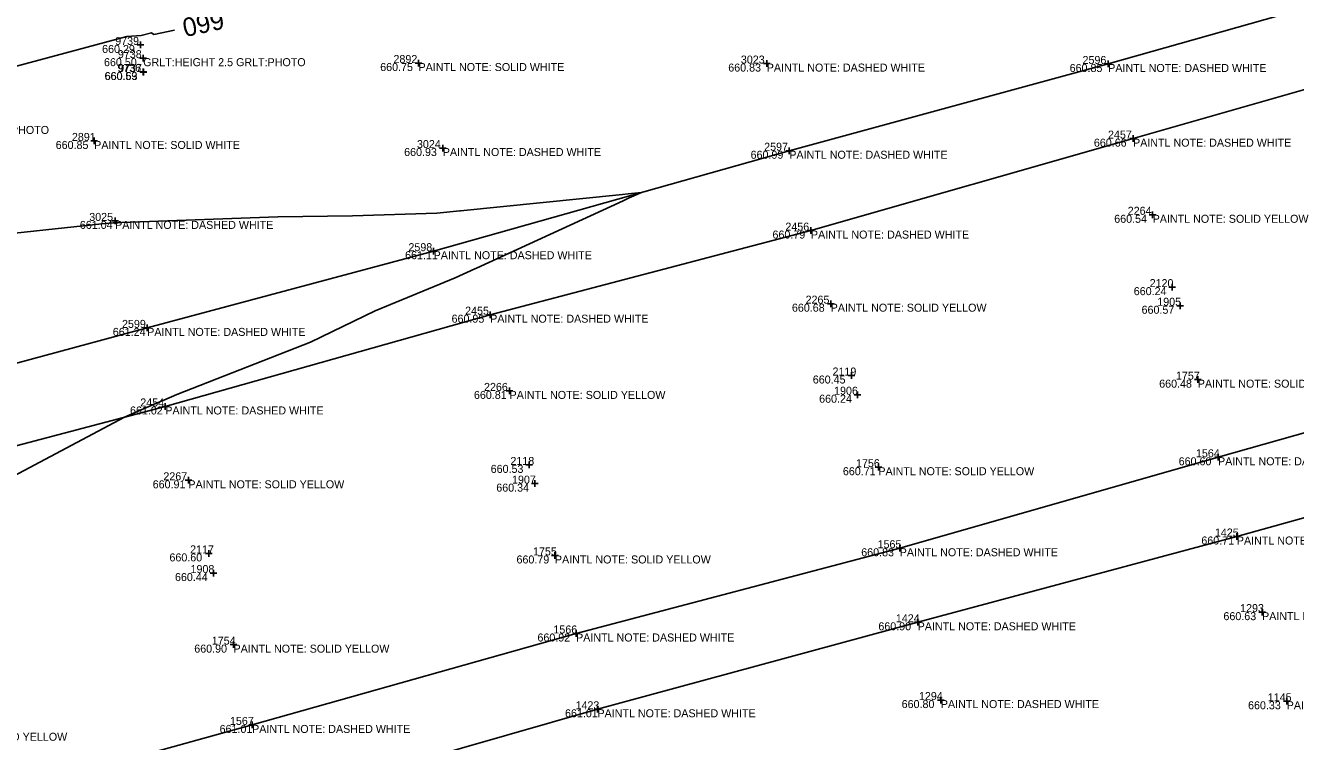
# Model space of a CAD drawing. Extents: x 2129350 to 2137777, y 657588 to 659885.
# Drawn here: x 2134161.5 to 2134351.9, y 658971.1 to 659078.5 of the extents above; entities that cross this region are included whole.
import ezdxf

# ---------------------------------------------------------------- set-up
doc = ezdxf.new("R2010")
doc.units = 0
for name, color, linetype in [('DT_X_Contour_Major', 7, 'Continuous'), ('DT_X_Contour_Minor', 7, 'Continuous'), ('PV_X_COP', 7, 'Continuous'), ('SV_X_Shot_Marker', 7, 'Continuous'), ('SV_X_Text_Comment', 7, 'Continuous'), ('SV_X_Text_Elevation', 7, 'Continuous'), ('SV_X_Text_Name', 7, 'Continuous')]:
    doc.layers.add(name, color=color, linetype=linetype)

msp = doc.modelspace()

# ---------------------------------------------------------------- linework, layer by layer
at = {"layer": 'DT_X_Contour_Major'}
msp.add_lwpolyline([(2134086.41, 659056.15), (2134099.8, 659058.67), (2134106.21, 659059.95), (2134110.95, 659060.93), (2134128.7, 659064.54), (2134130.83, 659065.04), (2134151.28, 659070.08), (2134152.82, 659070.44), (2134154.17, 659070.79), (2134176.7, 659076.83), (2134178.86, 659076.97), (2134180.37, 659077.35), (2134180.73, 659077.11), (2134183.83, 659077.79)], dxfattribs=at)
at = {"layer": 'DT_X_Contour_Minor'}
msp.add_lwpolyline([(2134159.71, 659010.92), (2134176.33, 659019.73), (2134180.8, 659021.67), (2134182.25, 659022.27), (2134184.17, 659023.14), (2134204.24, 659030.99), (2134213.9, 659035.68), (2134225.93, 659040.64), (2134228.87, 659041.99), (2134229.08, 659042.08), (2134251.09, 659052.17), (2134252.01, 659052.64), (2134253.83, 659053.43), (2134251.85, 659053.22), (2134250.99, 659053.14), (2134226.69, 659050.67), (2134226.63, 659050.66), (2134223.18, 659050.31), (2134210.51, 659049.93), (2134199.32, 659049.77), (2134175.94, 659048.91), (2134175.34, 659048.9), (2134175.02, 659048.88), (2134174.67, 659048.86), (2134172.96, 659048.73), (2134154.26, 659046.75)], dxfattribs=at)
at = {"layer": 'PV_X_COP'}
for points in [[(2134372.8, 659086.61), (2134323.79, 659072.7), (2134275.99, 659059.69), (2134222.68, 659044.63), (2134179.75, 659033.13), (2134131.31, 659020.04), (2134083.27, 659006.66), (2134034.91, 658993.22), (2133987.27, 658980.27), (2133938.9, 658966.72), (2133890.03, 658953.66), (2133841.98, 658940.1), (2133794.81, 658927.21), (2133746.12, 658913.94)], [(2133700.49, 658889.22), (2133748.69, 658902.41), (2133796.68, 658915.43), (2133845.43, 658928.83), (2133893.44, 658941.61), (2133941.21, 658955.4), (2133989.8, 658968.27), (2134038.07, 658981.54), (2134085.87, 658995.18), (2134134.34, 659008.65), (2134182.46, 659021.35), (2134231.16, 659035.11), (2134279.23, 659047.71), (2134327.51, 659061.51), (2134375.77, 659075.33)], [(2134388.52, 659027.39), (2134340.25, 659013.73), (2134292.54, 659000.09), (2134244.03, 658987.31), (2134195.47, 658973.6), (2134147.66, 658960.38), (2134099.08, 658947.08), (2134051.3, 658933.75), (2134003.21, 658920.42), (2133954.92, 658907.58), (2133906.95, 658893.88), (2133857.58, 658880.09), (2133810.1, 658867.54), (2133761.88, 658854.63), (2133713.87, 658840.58)], [(2133717.15, 658829.38), (2133764.91, 658842.89), (2133813.2, 658855.82), (2133861.83, 658869.49), (2133909.3, 658882.72), (2133957.97, 658895.58), (2134006.36, 658909.13), (2134054.49, 658922.5), (2134102.6, 658935.68), (2134150.4, 658949.05), (2134199.32, 658962.22), (2134247.23, 658975.95), (2134295.23, 658988.99), (2134343.07, 659001.85), (2134391.9, 659015.47)]]:
    msp.add_lwpolyline(points, dxfattribs=at)
at = {"layer": 'SV_X_Shot_Marker'}
for p, q in [((2134178.25, 659075.55), (2134179.25, 659075.55)), ((2134178.75, 659076.05), (2134178.75, 659075.05)), ((2134178.75, 659075.55), (2134178.75, 659075.55)), ((2134178.65, 659073.57), (2134179.65, 659073.57)), ((2134179.15, 659074.07), (2134179.15, 659073.07)), ((2134179.15, 659073.57), (2134179.15, 659073.57)), ((2134179.14, 659072.01), (2134179.14, 659071.01)), ((2134179.18, 659071.98), (2134179.18, 659070.98)), ((2134219.92, 659072.84), (2134220.92, 659072.84)), ((2134220.42, 659073.34), (2134220.42, 659072.34)), ((2134220.42, 659072.84), (2134220.42, 659072.84)), ((2134272.11, 659072.76), (2134273.11, 659072.76)), ((2134272.61, 659073.26), (2134272.61, 659072.26)), ((2134272.61, 659072.76), (2134272.61, 659072.76)), ((2134323.29, 659072.7), (2134324.29, 659072.7)), ((2134323.79, 659073.2), (2134323.79, 659072.2)), ((2134323.79, 659072.7), (2134323.79, 659072.7)), ((2134178.64, 659071.51), (2134179.64, 659071.51)), ((2134178.68, 659071.48), (2134179.68, 659071.48)), ((2134179.14, 659071.51), (2134179.14, 659071.51)), ((2134179.18, 659071.48), (2134179.18, 659071.48)), ((2134171.3, 659061.16), (2134172.3, 659061.16)), ((2134171.8, 659061.66), (2134171.8, 659060.66)), ((2134171.8, 659061.16), (2134171.8, 659061.16)), ((2134224.05, 659060.59), (2134224.05, 659059.59)), ((2134327.01, 659061.51), (2134328.01, 659061.51)), ((2134327.51, 659062.01), (2134327.51, 659061.01)), ((2134327.51, 659061.51), (2134327.51, 659061.51)), ((2134223.55, 659060.09), (2134224.55, 659060.09)), ((2134224.05, 659060.09), (2134224.05, 659060.09)), ((2134275.49, 659059.69), (2134276.49, 659059.69)), ((2134275.99, 659060.19), (2134275.99, 659059.19)), ((2134275.99, 659059.69), (2134275.99, 659059.69)), ((2134174.44, 659049.17), (2134175.44, 659049.17)), ((2134174.94, 659049.67), (2134174.94, 659048.67)), ((2134174.94, 659049.17), (2134174.94, 659049.17)), ((2134329.95, 659050.09), (2134330.95, 659050.09)), ((2134330.45, 659050.59), (2134330.45, 659049.59)), ((2134330.45, 659050.09), (2134330.45, 659050.09)), ((2134278.73, 659047.71), (2134279.73, 659047.71)), ((2134279.23, 659048.21), (2134279.23, 659047.21)), ((2134279.23, 659047.71), (2134279.23, 659047.71)), ((2134222.68, 659045.13), (2134222.68, 659044.13)), ((2134222.18, 659044.63), (2134223.18, 659044.63)), ((2134222.68, 659044.63), (2134222.68, 659044.63)), ((2134333.36, 659039.74), (2134333.36, 659038.74)), ((2134332.86, 659039.24), (2134333.86, 659039.24)), ((2134333.36, 659039.24), (2134333.36, 659039.24)), ((2134231.16, 659035.61), (2134231.16, 659034.61)), ((2134281.69, 659036.76), (2134282.69, 659036.76)), ((2134282.19, 659037.26), (2134282.19, 659036.26)), ((2134282.19, 659036.76), (2134282.19, 659036.76)), ((2134334.07, 659036.45), (2134335.07, 659036.45)), ((2134334.57, 659036.95), (2134334.57, 659035.95)), ((2134334.57, 659036.45), (2134334.57, 659036.45)), ((2134179.75, 659033.63), (2134179.75, 659032.63)), ((2134230.66, 659035.11), (2134231.66, 659035.11)), ((2134231.16, 659035.11), (2134231.16, 659035.11)), ((2134179.25, 659033.13), (2134180.25, 659033.13)), ((2134179.75, 659033.13), (2134179.75, 659033.13)), ((2134284.79, 659025.99), (2134285.79, 659025.99)), ((2134285.29, 659026.49), (2134285.29, 659025.49)), ((2134285.29, 659025.99), (2134285.29, 659025.99)), ((2134234.06, 659024.18), (2134234.06, 659023.18)), ((2134336.72, 659025.37), (2134337.72, 659025.37)), ((2134337.22, 659025.87), (2134337.22, 659024.87)), ((2134337.22, 659025.37), (2134337.22, 659025.37)), ((2134233.56, 659023.68), (2134234.56, 659023.68)), ((2134234.06, 659023.68), (2134234.06, 659023.68)), ((2134285.71, 659023.11), (2134286.71, 659023.11)), ((2134286.21, 659023.61), (2134286.21, 659022.61)), ((2134286.21, 659023.11), (2134286.21, 659023.11)), ((2134181.96, 659021.35), (2134182.96, 659021.35)), ((2134182.46, 659021.85), (2134182.46, 659020.85)), ((2134182.46, 659021.35), (2134182.46, 659021.35)), ((2134237, 659013.08), (2134237, 659012.08)), ((2134289.34, 659012.74), (2134289.34, 659011.74)), ((2134339.75, 659013.73), (2134340.75, 659013.73)), ((2134340.25, 659014.23), (2134340.25, 659013.23)), ((2134340.25, 659013.73), (2134340.25, 659013.73)), ((2134185.92, 659010.78), (2134185.92, 659009.78)), ((2134236.5, 659012.58), (2134237.5, 659012.58)), ((2134237, 659012.58), (2134237, 659012.58)), ((2134288.84, 659012.24), (2134289.84, 659012.24)), ((2134289.34, 659012.24), (2134289.34, 659012.24)), ((2134185.42, 659010.28), (2134186.42, 659010.28)), ((2134185.92, 659010.28), (2134185.92, 659010.28)), ((2134237.36, 659009.78), (2134238.36, 659009.78)), ((2134237.86, 659010.28), (2134237.86, 659009.28)), ((2134237.86, 659009.78), (2134237.86, 659009.78)), ((2134342.57, 659001.85), (2134343.57, 659001.85)), ((2134343.07, 659002.35), (2134343.07, 659001.35)), ((2134343.07, 659001.85), (2134343.07, 659001.85)), ((2134188.48, 658999.32), (2134189.48, 658999.32)), ((2134188.98, 658999.82), (2134188.98, 658998.82)), ((2134188.98, 658999.32), (2134188.98, 658999.32)), ((2134240.86, 658999.52), (2134240.86, 658998.52)), ((2134292.04, 659000.09), (2134293.04, 659000.09)), ((2134292.54, 659000.59), (2134292.54, 658999.59)), ((2134292.54, 659000.09), (2134292.54, 659000.09)), ((2134240.36, 658999.02), (2134241.36, 658999.02)), ((2134240.86, 658999.02), (2134240.86, 658999.02)), ((2134189.18, 658996.37), (2134190.18, 658996.37)), ((2134189.68, 658996.87), (2134189.68, 658995.87)), ((2134189.68, 658996.37), (2134189.68, 658996.37)), ((2134346.35, 658990.52), (2134347.35, 658990.52)), ((2134346.85, 658991.02), (2134346.85, 658990.02)), ((2134346.85, 658990.52), (2134346.85, 658990.52)), ((2134294.73, 658988.99), (2134295.73, 658988.99)), ((2134295.23, 658989.49), (2134295.23, 658988.49)), ((2134295.23, 658988.99), (2134295.23, 658988.99)), ((2134192.69, 658986.14), (2134192.69, 658985.14)), ((2134243.53, 658987.31), (2134244.53, 658987.31)), ((2134244.03, 658987.81), (2134244.03, 658986.81)), ((2134244.03, 658987.31), (2134244.03, 658987.31)), ((2134192.19, 658985.64), (2134193.19, 658985.64)), ((2134192.69, 658985.64), (2134192.69, 658985.64)), ((2134247.23, 658976.45), (2134247.23, 658975.45)), ((2134298.2, 658977.33), (2134299.2, 658977.33)), ((2134298.7, 658977.83), (2134298.7, 658976.83)), ((2134298.7, 658977.33), (2134298.7, 658977.33)), ((2134350.04, 658977.15), (2134351.04, 658977.15)), ((2134350.54, 658977.65), (2134350.54, 658976.65)), ((2134350.54, 658977.15), (2134350.54, 658977.15)), ((2134246.73, 658975.95), (2134247.73, 658975.95)), ((2134247.23, 658975.95), (2134247.23, 658975.95)), ((2134194.97, 658973.6), (2134195.97, 658973.6)), ((2134195.47, 658974.1), (2134195.47, 658973.1)), ((2134195.47, 658973.6), (2134195.47, 658973.6))]:
    msp.add_line(p, q, dxfattribs=at)

# ---------------------------------------------------------------- texts
at = {"layer": 'DT_X_Contour_Major'}
msp.add_text('660', height=2.8, rotation=192.4338, dxfattribs=at).set_placement((2134190.91, 659080.79))
at = {"layer": 'SV_X_Text_Comment'}
for s, p in [('GRLT:HEIGHT 2.5 GRLT:PHOTO', (2134179.15, 659072.37)), ('PAINTL NOTE: SOLID WHITE', (2134220.42, 659071.64)), ('PAINTL NOTE: DASHED WHITE', (2134272.61, 659071.56)), ('PAINTL NOTE: DASHED WHITE', (2134323.79, 659071.5)), ('EB:MATERIAL ASPHALT EB:DEPTH EB:PHOTO', (2134129.46, 659062.21)), ('PAINTL NOTE: SOLID WHITE', (2134171.8, 659059.96)), ('PAINTL NOTE: DASHED WHITE', (2134327.51, 659060.3)), ('PAINTL NOTE: DASHED WHITE', (2134224.05, 659058.9)), ('PAINTL NOTE: DASHED WHITE', (2134275.99, 659058.49)), ('PAINTL NOTE: DASHED WHITE', (2134174.94, 659047.97)), ('PAINTL NOTE: SOLID YELLOW', (2134330.45, 659048.89)), ('PAINTL NOTE: DASHED WHITE', (2134279.23, 659046.52)), ('PAINTL NOTE: DASHED WHITE', (2134222.68, 659043.43)), ('PAINTL NOTE: SOLID YELLOW', (2134282.19, 659035.56)), ('PAINTL NOTE: DASHED WHITE', (2134231.16, 659033.91)), ('PAINTL NOTE: DASHED WHITE', (2134179.75, 659031.93)), ('PAINTL NOTE: SOLID YELLOW', (2134337.22, 659024.17)), ('PAINTL NOTE: SOLID YELLOW', (2134234.06, 659022.48)), ('PAINTL NOTE: DASHED WHITE', (2134182.46, 659020.15)), ('PAINTL NOTE: DASHED WHITE', (2134340.25, 659012.53)), ('PAINTL NOTE: SOLID YELLOW', (2134289.34, 659011.04)), ('PAINTL NOTE: SOLID YELLOW', (2134185.92, 659009.08)), ('PAINTL NOTE: DASHED WHITE', (2134343.07, 659000.65)), ('PAINTL NOTE: DASHED WHITE', (2134292.54, 658998.89)), ('PAINTL NOTE: SOLID YELLOW', (2134240.86, 658997.81)), ('PAINTL NOTE: DASHED WHITE', (2134346.85, 658989.31)), ('PAINTL NOTE: DASHED WHITE', (2134295.23, 658987.79)), ('PAINTL NOTE: DASHED WHITE', (2134244.03, 658986.11)), ('PAINTL NOTE: SOLID YELLOW', (2134192.69, 658984.44)), ('PAINTL NOTE: DASHED WHITE', (2134298.7, 658976.13)), ('PAINTL NOTE: SOLID WHITE', (2134350.54, 658975.95)), ('PAINTL NOTE: DASHED WHITE', (2134247.23, 658974.75)), ('PAINTL NOTE: DASHED WHITE', (2134195.47, 658972.4)), ('PAINTL NOTE: SOLID YELLOW', (2134144.4, 658971.23))]:
    msp.add_text(s, height=1.2, dxfattribs=at).set_placement(p)
at = {"layer": 'SV_X_Text_Elevation'}
for s, p in [('660.29', (2134172.99, 659074.35)), ('660.50', (2134173.27, 659072.37)), ('660.75', (2134214.67, 659071.64)), ('660.83', (2134266.84, 659071.56)), ('660.85', (2134318.01, 659071.5)), ('660.59', (2134173.35, 659070.3)), ('660.63', (2134173.39, 659070.29)), ('660.85', (2134166.03, 659059.96)), ('660.66', (2134321.64, 659060.3)), ('660.93', (2134218.26, 659058.9)), ('660.99', (2134270.19, 659058.49)), ('661.04', (2134169.65, 659047.97)), ('660.54', (2134324.69, 659048.89)), ('660.79', (2134273.47, 659046.52)), ('661.11', (2134218.4, 659043.43)), ('660.24', (2134327.62, 659038.04)), ('660.68', (2134276.38, 659035.56)), ('660.57', (2134328.79, 659035.25)), ('660.95', (2134225.37, 659033.91)), ('661.24', (2134174.59, 659031.93)), ('660.45', (2134279.51, 659024.79)), ('660.48', (2134331.43, 659024.17)), ('660.81', (2134228.72, 659022.48)), ('660.24', (2134280.46, 659021.91)), ('661.02', (2134177.17, 659020.15)), ('660.60', (2134334.35, 659012.53)), ('660.53', (2134231.23, 659011.39)), ('660.71', (2134284.02, 659011.04)), ('660.91', (2134180.57, 659009.08)), ('660.34', (2134232.07, 659008.58)), ('660.71', (2134337.75, 659000.65)), ('660.60', (2134183.08, 658998.12)), ('660.83', (2134286.77, 658998.89)), ('660.79', (2134235.1, 658997.81)), ('660.44', (2134183.91, 658995.17)), ('660.63', (2134341.06, 658989.31)), ('660.90', (2134289.34, 658987.79)), ('660.92', (2134238.24, 658986.11)), ('660.90', (2134186.8, 658984.44)), ('660.80', (2134292.83, 658976.13)), ('660.33', (2134344.75, 658975.95)), ('661.01', (2134242.37, 658974.75)), ('661.01', (2134190.6, 658972.4))]:
    msp.add_text(s, height=1.2, dxfattribs=at).set_placement(p)
at = {"layer": 'SV_X_Text_Name'}
for s, p in [('9739', (2134174.95, 659075.55)), ('9738', (2134175.35, 659073.57)), ('2892', (2134216.66, 659072.84)), ('3023', (2134268.73, 659072.76)), ('2596', (2134319.94, 659072.7)), ('9736', (2134175.27, 659071.51)), ('9737', (2134175.39, 659071.48)), ('2891', (2134168.46, 659061.16)), ('2457', (2134323.75, 659061.51)), ('3024', (2134220.18, 659060.09)), ('2597', (2134272.22, 659059.69)), ('2264', (2134326.71, 659050.09)), ('3025', (2134171.06, 659049.17)), ('2456', (2134275.4, 659047.71)), ('2598', (2134218.9, 659044.63)), ('2120', (2134330, 659039.24)), ('2265', (2134278.43, 659036.76)), ('1905', (2134331.14, 659036.45)), ('2455', (2134227.4, 659035.11)), ('2599', (2134175.97, 659033.13)), ('2119', (2134282.47, 659025.99)), ('1757', (2134333.94, 659025.37)), ('2266', (2134230.23, 659023.68)), ('1906', (2134282.7, 659023.11)), ('2454', (2134178.71, 659021.35)), ('1564', (2134336.94, 659013.73)), ('2118', (2134234.19, 659012.58)), ('1756', (2134285.99, 659012.24)), ('2267', (2134182.17, 659010.28)), ('1907', (2134234.43, 659009.78)), ('1565', (2134289.22, 659000.09)), ('1425', (2134339.78, 659001.85)), ('2117', (2134186.18, 658999.32)), ('1755', (2134237.58, 658999.02)), ('1908', (2134186.24, 658996.37)), ('1293', (2134343.56, 658990.52)), ('1424', (2134291.96, 658988.99)), ('1566', (2134240.63, 658987.31)), ('1754', (2134189.43, 658985.64)), ('1294', (2134295.42, 658977.33)), ('1145', (2134347.71, 658977.15)), ('1423', (2134243.95, 658975.95)), ('1567', (2134192.15, 658973.6))]:
    msp.add_text(s, height=1.2, dxfattribs=at).set_placement(p)

doc.saveas('drawing.dxf')
